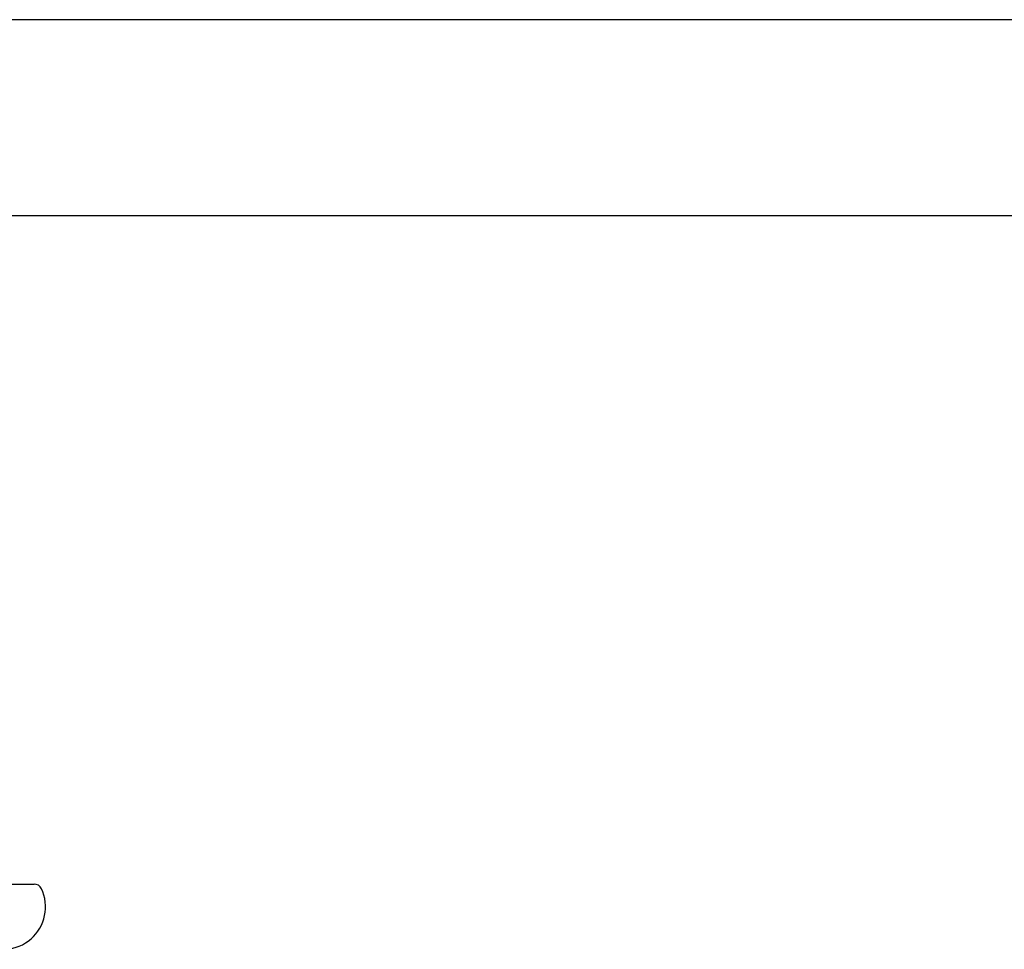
# Model space of a CAD drawing. Header units: inches. Extents: x 36 to 1719, y -84 to 1122.
# Tile 388 of 550: x 1047 to 1055, y 385 to 392. Entities that reach past the tile are written whole.
import ezdxf

# ---------------------------------------------------------------- set-up
doc = ezdxf.new("R2010")
doc.units = ezdxf.units.IN
doc.header["$LTSCALE"] = 48
doc.header["$MEASUREMENT"] = 0
doc.layers.add('Visible (ANSI)', color=7, linetype='Continuous', lineweight=30)

msp = doc.modelspace()

# ---------------------------------------------------------------- linework, layer by layer
at = {"layer": 'Visible (ANSI)'}
for p, q in [((1070.74768, 391.98443), (1031.24768, 391.98443)), ((1032.74768, 390.48443), (1069.24768, 390.48443)), ((1047.0216, 385.36093), (1047.25658, 385.36093))]:
    msp.add_line(p, q, dxfattribs=at)
for centre, radius, start, end in [((1047.01941, 385.18593), 0.325, 237.004115, 25.376934), ((1047.25658, 385.29843), 0.0625, 25.376934, 90)]:
    msp.add_arc(centre, radius, start, end, dxfattribs=at)

doc.saveas('drawing.dxf')
